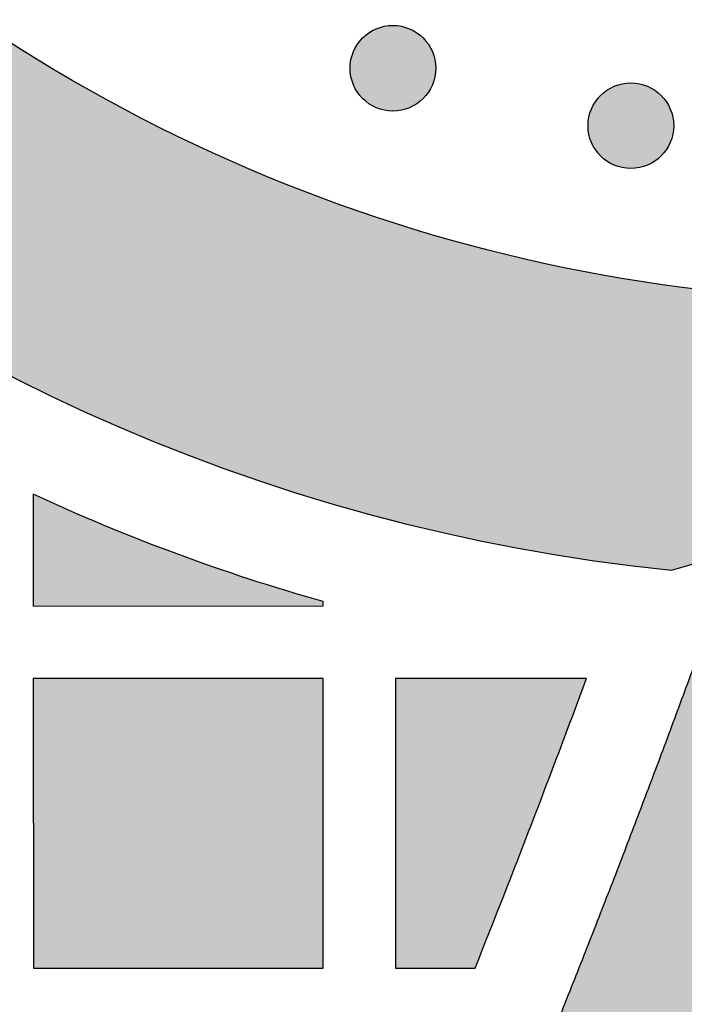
# Model space of a CAD drawing. Header units: millimetres. Extents: x -3873 to -97, y 912 to 4165.
# Tile 231 of 656: x -2863 to -2835, y 1262 to 1303. Entities that reach past the tile are written whole.
import ezdxf

# ---------------------------------------------------------------- set-up
doc = ezdxf.new("R2010")
doc.units = ezdxf.units.MM
doc.layers.add('pattern', color=7, linetype='Continuous', true_color=0x000000)

msp = doc.modelspace()

# ---------------------------------------------------------------- hatches: boundary and pattern name
at = {"layer": 'pattern'}
for points in [[(-2835.741, 1280.179), (-2835.085, 1280.369), (-2834.43, 1280.571), (-2833.778, 1280.785), (-2833.129, 1281.012), (-2832.482, 1281.252), (-2831.839, 1281.504), (-2831.199, 1281.768), (-2830.564, 1282.045), (-2829.933, 1282.334), (-2829.306, 1282.634), (-2828.685, 1282.947), (-2828.069, 1283.272), (-2827.459, 1283.608), (-2826.855, 1283.956), (-2826.257, 1284.316), (-2825.666, 1284.686), (-2825.082, 1285.067), (-2824.506, 1285.46), (-2823.937, 1285.863), (-2823.376, 1286.276), (-2822.823, 1286.699), (-2822.279, 1287.132), (-2821.743, 1287.575), (-2821.217, 1288.027), (-2820.699, 1288.489), (-2820.192, 1288.959), (-2819.693, 1289.437), (-2819.205, 1289.924), (-2818.727, 1290.419), (-2818.259, 1290.921), (-2817.802, 1291.431), (-2817.355, 1291.948), (-2818.939, 1291.75), (-2820.534, 1291.589), (-2822.139, 1291.465), (-2823.753, 1291.38), (-2825.374, 1291.332), (-2827.001, 1291.324), (-2828.632, 1291.354), (-2830.266, 1291.424), (-2831.902, 1291.534), (-2833.539, 1291.683), (-2835.174, 1291.873), (-2836.806, 1292.102), (-2838.435, 1292.372), (-2840.057, 1292.681), (-2841.673, 1293.03), (-2843.28, 1293.418), (-2844.877, 1293.845), (-2846.463, 1294.311), (-2848.036, 1294.815), (-2849.595, 1295.356), (-2851.139, 1295.935), (-2852.666, 1296.55), (-2854.174, 1297.201), (-2855.664, 1297.886), (-2857.133, 1298.606), (-2858.581, 1299.359), (-2860.005, 1300.144), (-2861.407, 1300.96), (-2862.783, 1301.807), (-2864.134, 1302.682), (-2865.458, 1303.586), (-2866.755, 1304.517), (-2867.965, 1305.428), (-2869.159, 1306.372), (-2870.334, 1307.346), (-2871.491, 1308.352), (-2872.627, 1309.387), (-2873.743, 1310.453), (-2874.836, 1311.548), (-2875.905, 1312.671), (-2876.95, 1313.821), (-2877.97, 1314.999), (-2878.962, 1316.202), (-2879.927, 1317.431), (-2880.864, 1318.684), (-2881.771, 1319.959), (-2882.648, 1321.257), (-2883.494, 1322.576), (-2884.308, 1323.915), (-2885.089, 1325.272), (-2885.838, 1326.647), (-2886.553, 1328.039), (-2887.233, 1329.445), (-2887.879, 1330.865), (-2888.49, 1332.298), (-2889.065, 1333.742), (-2889.605, 1335.195), (-2890.109, 1336.658), (-2890.577, 1338.128), (-2891.009, 1339.603), (-2891.405, 1341.084), (-2891.765, 1342.568), (-2892.089, 1344.054), (-2892.377, 1345.541), (-2892.814, 1348.173), (-2893.171, 1350.826), (-2893.447, 1353.496), (-2893.64, 1356.18), (-2893.75, 1358.873), (-2893.776, 1361.573), (-2893.718, 1364.275), (-2893.576, 1366.976), (-2893.35, 1369.67), (-2893.041, 1372.355), (-2892.648, 1375.026), (-2892.173, 1377.68), (-2891.617, 1380.313), (-2890.981, 1382.921), (-2890.267, 1385.5), (-2889.477, 1388.048), (-2903.479, 1382.253), (-2903.971, 1379.872), (-2904.406, 1377.474), (-2904.782, 1375.061), (-2905.098, 1372.636), (-2905.355, 1370.201), (-2905.551, 1367.759), (-2905.687, 1365.31), (-2905.762, 1362.859), (-2905.776, 1360.406), (-2905.729, 1357.954), (-2905.621, 1355.506), (-2905.453, 1353.063), (-2905.224, 1350.629), (-2904.936, 1348.204), (-2904.589, 1345.792), (-2904.184, 1343.394), (-2903.909, 1341.96), (-2903.605, 1340.522), (-2903.272, 1339.082), (-2902.909, 1337.64), (-2902.517, 1336.198), (-2902.094, 1334.755), (-2901.641, 1333.314), (-2901.158, 1331.874), (-2900.643, 1330.437), (-2900.098, 1329.003), (-2899.522, 1327.574), (-2898.915, 1326.151), (-2898.277, 1324.734), (-2897.607, 1323.325), (-2896.907, 1321.924), (-2896.176, 1320.533), (-2895.415, 1319.152), (-2894.622, 1317.782), (-2893.8, 1316.425), (-2892.947, 1315.082), (-2892.065, 1313.752), (-2891.154, 1312.439), (-2890.213, 1311.141), (-2889.244, 1309.861), (-2888.246, 1308.599), (-2887.222, 1307.356), (-2886.17, 1306.133), (-2885.092, 1304.931), (-2883.988, 1303.75), (-2882.858, 1302.593), (-2881.705, 1301.458), (-2880.527, 1300.348), (-2879.327, 1299.262), (-2878.105, 1298.202), (-2876.861, 1297.168), (-2875.597, 1296.161), (-2874.313, 1295.182), (-2873.011, 1294.23), (-2871.69, 1293.307), (-2870.353, 1292.413), (-2869, 1291.549), (-2867.632, 1290.714), (-2866.25, 1289.909), (-2864.855, 1289.135), (-2863.448, 1288.392), (-2862.03, 1287.679), (-2860.602, 1286.998), (-2859.165, 1286.349), (-2857.72, 1285.73), (-2856.268, 1285.143), (-2854.811, 1284.588), (-2853.348, 1284.064), (-2851.881, 1283.572), (-2850.41, 1283.111), (-2848.938, 1282.681), (-2847.465, 1282.282), (-2845.991, 1281.914), (-2844.518, 1281.577), (-2843.047, 1281.27), (-2841.577, 1280.993), (-2840.112, 1280.746), (-2838.65, 1280.528), (-2837.193, 1280.34)], [(-2848.539, 1299.715), (-2848.511, 1299.688), (-2848.482, 1299.66), (-2848.452, 1299.634), (-2848.421, 1299.607), (-2848.39, 1299.582), (-2848.357, 1299.556), (-2848.324, 1299.532), (-2848.29, 1299.508), (-2848.255, 1299.484), (-2848.219, 1299.462), (-2848.183, 1299.44), (-2848.145, 1299.418), (-2848.107, 1299.398), (-2848.069, 1299.378), (-2848.029, 1299.359), (-2847.989, 1299.341), (-2847.948, 1299.324), (-2847.907, 1299.308), (-2847.865, 1299.293), (-2847.823, 1299.279), (-2847.78, 1299.266), (-2847.736, 1299.254), (-2847.692, 1299.243), (-2847.648, 1299.233), (-2847.603, 1299.224), (-2847.558, 1299.217), (-2847.513, 1299.21), (-2847.468, 1299.205), (-2847.422, 1299.201), (-2847.376, 1299.198), (-2847.33, 1299.196), (-2847.284, 1299.196), (-2847.238, 1299.196), (-2847.193, 1299.198), (-2847.147, 1299.201), (-2847.101, 1299.205), (-2847.056, 1299.21), (-2847.01, 1299.217), (-2846.965, 1299.224), (-2846.921, 1299.233), (-2846.876, 1299.243), (-2846.833, 1299.254), (-2846.789, 1299.266), (-2846.746, 1299.279), (-2846.704, 1299.293), (-2846.662, 1299.308), (-2846.62, 1299.324), (-2846.58, 1299.342), (-2846.54, 1299.359), (-2846.5, 1299.378), (-2846.461, 1299.398), (-2846.423, 1299.418), (-2846.386, 1299.44), (-2846.35, 1299.462), (-2846.314, 1299.485), (-2846.279, 1299.508), (-2846.245, 1299.532), (-2846.212, 1299.557), (-2846.179, 1299.582), (-2846.148, 1299.608), (-2846.117, 1299.634), (-2846.087, 1299.661), (-2846.058, 1299.688), (-2846.03, 1299.715), (-2846.002, 1299.743), (-2845.975, 1299.772), (-2845.948, 1299.802), (-2845.922, 1299.833), (-2845.896, 1299.865), (-2845.871, 1299.897), (-2845.846, 1299.93), (-2845.822, 1299.965), (-2845.799, 1299.999), (-2845.776, 1300.035), (-2845.754, 1300.072), (-2845.733, 1300.109), (-2845.712, 1300.147), (-2845.693, 1300.186), (-2845.674, 1300.225), (-2845.656, 1300.265), (-2845.639, 1300.306), (-2845.623, 1300.347), (-2845.608, 1300.389), (-2845.594, 1300.432), (-2845.581, 1300.475), (-2845.569, 1300.518), (-2845.558, 1300.562), (-2845.548, 1300.606), (-2845.539, 1300.651), (-2845.531, 1300.696), (-2845.525, 1300.741), (-2845.52, 1300.787), (-2845.515, 1300.832), (-2845.513, 1300.878), (-2845.511, 1300.924), (-2845.51, 1300.97), (-2845.511, 1301.016), (-2845.513, 1301.062), (-2845.516, 1301.108), (-2845.52, 1301.153), (-2845.525, 1301.199), (-2845.531, 1301.244), (-2845.539, 1301.289), (-2845.548, 1301.334), (-2845.558, 1301.378), (-2845.569, 1301.422), (-2845.581, 1301.465), (-2845.594, 1301.508), (-2845.608, 1301.551), (-2845.623, 1301.593), (-2845.639, 1301.634), (-2845.656, 1301.675), (-2845.674, 1301.715), (-2845.693, 1301.754), (-2845.713, 1301.793), (-2845.733, 1301.831), (-2845.754, 1301.868), (-2845.776, 1301.905), (-2845.799, 1301.94), (-2845.823, 1301.975), (-2845.847, 1302.009), (-2845.871, 1302.043), (-2845.897, 1302.075), (-2845.922, 1302.107), (-2845.949, 1302.137), (-2845.975, 1302.167), (-2846.002, 1302.196), (-2846.03, 1302.225), (-2846.058, 1302.252), (-2846.087, 1302.279), (-2846.117, 1302.306), (-2846.148, 1302.332), (-2846.179, 1302.358), (-2846.212, 1302.383), (-2846.245, 1302.408), (-2846.279, 1302.432), (-2846.314, 1302.455), (-2846.35, 1302.478), (-2846.386, 1302.5), (-2846.424, 1302.521), (-2846.462, 1302.542), (-2846.5, 1302.561), (-2846.54, 1302.58), (-2846.58, 1302.598), (-2846.621, 1302.615), (-2846.662, 1302.631), (-2846.704, 1302.646), (-2846.746, 1302.661), (-2846.789, 1302.674), (-2846.833, 1302.686), (-2846.877, 1302.697), (-2846.921, 1302.706), (-2846.966, 1302.715), (-2847.011, 1302.723), (-2847.056, 1302.729), (-2847.101, 1302.735), (-2847.147, 1302.739), (-2847.193, 1302.742), (-2847.239, 1302.744), (-2847.285, 1302.744), (-2847.331, 1302.744), (-2847.376, 1302.742), (-2847.422, 1302.739), (-2847.468, 1302.735), (-2847.513, 1302.729), (-2847.559, 1302.723), (-2847.604, 1302.715), (-2847.648, 1302.706), (-2847.692, 1302.697), (-2847.736, 1302.686), (-2847.78, 1302.674), (-2847.823, 1302.66), (-2847.865, 1302.646), (-2847.907, 1302.631), (-2847.949, 1302.615), (-2847.989, 1302.598), (-2848.029, 1302.58), (-2848.069, 1302.561), (-2848.108, 1302.542), (-2848.146, 1302.521), (-2848.183, 1302.5), (-2848.219, 1302.478), (-2848.255, 1302.455), (-2848.29, 1302.432), (-2848.324, 1302.408), (-2848.357, 1302.383), (-2848.39, 1302.358), (-2848.421, 1302.332), (-2848.452, 1302.306), (-2848.482, 1302.279), (-2848.511, 1302.252), (-2848.539, 1302.224), (-2848.567, 1302.196), (-2848.594, 1302.167), (-2848.621, 1302.137), (-2848.647, 1302.107), (-2848.673, 1302.075), (-2848.698, 1302.042), (-2848.722, 1302.009), (-2848.747, 1301.975), (-2848.77, 1301.94), (-2848.793, 1301.904), (-2848.815, 1301.868), (-2848.836, 1301.831), (-2848.856, 1301.793), (-2848.876, 1301.754), (-2848.895, 1301.714), (-2848.913, 1301.674), (-2848.93, 1301.634), (-2848.946, 1301.592), (-2848.961, 1301.55), (-2848.975, 1301.508), (-2848.988, 1301.465), (-2849, 1301.421), (-2849.011, 1301.378), (-2849.021, 1301.333), (-2849.03, 1301.289), (-2849.038, 1301.244), (-2849.044, 1301.198), (-2849.049, 1301.153), (-2849.053, 1301.107), (-2849.056, 1301.061), (-2849.058, 1301.016), (-2849.059, 1300.97), (-2849.058, 1300.924), (-2849.056, 1300.878), (-2849.053, 1300.832), (-2849.049, 1300.786), (-2849.044, 1300.741), (-2849.037, 1300.696), (-2849.03, 1300.651), (-2849.021, 1300.606), (-2849.011, 1300.562), (-2849, 1300.518), (-2848.988, 1300.474), (-2848.975, 1300.431), (-2848.961, 1300.389), (-2848.946, 1300.347), (-2848.93, 1300.306), (-2848.913, 1300.265), (-2848.895, 1300.225), (-2848.876, 1300.185), (-2848.856, 1300.147), (-2848.836, 1300.109), (-2848.815, 1300.071), (-2848.792, 1300.035), (-2848.77, 1299.999), (-2848.746, 1299.964), (-2848.722, 1299.93), (-2848.698, 1299.897), (-2848.672, 1299.864), (-2848.647, 1299.833), (-2848.62, 1299.802), (-2848.594, 1299.772), (-2848.567, 1299.743)], [(-2838.683, 1297.335), (-2838.655, 1297.308), (-2838.626, 1297.281), (-2838.596, 1297.254), (-2838.565, 1297.228), (-2838.533, 1297.202), (-2838.501, 1297.177), (-2838.468, 1297.152), (-2838.434, 1297.128), (-2838.399, 1297.105), (-2838.363, 1297.082), (-2838.327, 1297.06), (-2838.289, 1297.039), (-2838.251, 1297.018), (-2838.212, 1296.998), (-2838.173, 1296.98), (-2838.133, 1296.962), (-2838.092, 1296.945), (-2838.051, 1296.929), (-2838.009, 1296.914), (-2837.966, 1296.899), (-2837.923, 1296.886), (-2837.88, 1296.874), (-2837.836, 1296.863), (-2837.792, 1296.853), (-2837.747, 1296.845), (-2837.702, 1296.837), (-2837.657, 1296.831), (-2837.611, 1296.825), (-2837.566, 1296.821), (-2837.52, 1296.818), (-2837.474, 1296.816), (-2837.428, 1296.816), (-2837.382, 1296.816), (-2837.336, 1296.818), (-2837.291, 1296.821), (-2837.245, 1296.825), (-2837.2, 1296.831), (-2837.154, 1296.837), (-2837.109, 1296.845), (-2837.065, 1296.854), (-2837.02, 1296.863), (-2836.976, 1296.874), (-2836.933, 1296.886), (-2836.89, 1296.899), (-2836.848, 1296.914), (-2836.806, 1296.929), (-2836.764, 1296.945), (-2836.724, 1296.962), (-2836.683, 1296.98), (-2836.644, 1296.999), (-2836.605, 1297.018), (-2836.567, 1297.039), (-2836.53, 1297.06), (-2836.494, 1297.082), (-2836.458, 1297.105), (-2836.423, 1297.128), (-2836.389, 1297.152), (-2836.356, 1297.177), (-2836.323, 1297.202), (-2836.291, 1297.228), (-2836.261, 1297.254), (-2836.231, 1297.281), (-2836.202, 1297.308), (-2836.174, 1297.336), (-2836.146, 1297.364), (-2836.119, 1297.393), (-2836.092, 1297.423), (-2836.066, 1297.453), (-2836.04, 1297.485), (-2836.015, 1297.517), (-2835.99, 1297.551), (-2835.966, 1297.585), (-2835.943, 1297.62), (-2835.92, 1297.656), (-2835.898, 1297.692), (-2835.877, 1297.729), (-2835.856, 1297.767), (-2835.837, 1297.806), (-2835.818, 1297.845), (-2835.8, 1297.886), (-2835.783, 1297.926), (-2835.767, 1297.968), (-2835.752, 1298.01), (-2835.738, 1298.052), (-2835.725, 1298.095), (-2835.713, 1298.139), (-2835.702, 1298.182), (-2835.692, 1298.227), (-2835.683, 1298.271), (-2835.675, 1298.316), (-2835.669, 1298.362), (-2835.664, 1298.407), (-2835.659, 1298.453), (-2835.656, 1298.498), (-2835.655, 1298.544), (-2835.654, 1298.59), (-2835.655, 1298.636), (-2835.656, 1298.682), (-2835.659, 1298.728), (-2835.664, 1298.774), (-2835.669, 1298.819), (-2835.675, 1298.864), (-2835.683, 1298.909), (-2835.692, 1298.954), (-2835.702, 1298.998), (-2835.713, 1299.042), (-2835.725, 1299.086), (-2835.738, 1299.128), (-2835.752, 1299.171), (-2835.767, 1299.213), (-2835.783, 1299.254), (-2835.8, 1299.295), (-2835.818, 1299.335), (-2835.837, 1299.375), (-2835.857, 1299.413), (-2835.877, 1299.451), (-2835.898, 1299.489), (-2835.92, 1299.525), (-2835.943, 1299.561), (-2835.967, 1299.596), (-2835.991, 1299.63), (-2836.015, 1299.663), (-2836.04, 1299.695), (-2836.066, 1299.727), (-2836.092, 1299.758), (-2836.119, 1299.788), (-2836.146, 1299.817), (-2836.174, 1299.845), (-2836.202, 1299.872), (-2836.231, 1299.9), (-2836.261, 1299.926), (-2836.292, 1299.953), (-2836.323, 1299.978), (-2836.356, 1300.003), (-2836.389, 1300.028), (-2836.423, 1300.052), (-2836.458, 1300.076), (-2836.494, 1300.098), (-2836.53, 1300.12), (-2836.568, 1300.142), (-2836.606, 1300.162), (-2836.644, 1300.182), (-2836.684, 1300.201), (-2836.724, 1300.219), (-2836.765, 1300.236), (-2836.806, 1300.252), (-2836.848, 1300.267), (-2836.89, 1300.281), (-2836.933, 1300.294), (-2836.977, 1300.306), (-2837.021, 1300.317), (-2837.065, 1300.327), (-2837.11, 1300.336), (-2837.155, 1300.343), (-2837.2, 1300.35), (-2837.245, 1300.355), (-2837.291, 1300.359), (-2837.337, 1300.362), (-2837.383, 1300.364), (-2837.429, 1300.364), (-2837.474, 1300.364), (-2837.52, 1300.362), (-2837.566, 1300.359), (-2837.612, 1300.355), (-2837.657, 1300.35), (-2837.702, 1300.343), (-2837.747, 1300.336), (-2837.792, 1300.327), (-2837.836, 1300.317), (-2837.88, 1300.306), (-2837.924, 1300.294), (-2837.967, 1300.281), (-2838.009, 1300.267), (-2838.051, 1300.252), (-2838.092, 1300.235), (-2838.133, 1300.218), (-2838.173, 1300.2), (-2838.213, 1300.182), (-2838.251, 1300.162), (-2838.289, 1300.141), (-2838.327, 1300.12), (-2838.363, 1300.098), (-2838.399, 1300.075), (-2838.434, 1300.052), (-2838.468, 1300.028), (-2838.501, 1300.003), (-2838.534, 1299.978), (-2838.565, 1299.952), (-2838.596, 1299.926), (-2838.626, 1299.899), (-2838.655, 1299.872), (-2838.683, 1299.845), (-2838.711, 1299.816), (-2838.738, 1299.787), (-2838.765, 1299.758), (-2838.791, 1299.727), (-2838.817, 1299.695), (-2838.842, 1299.663), (-2838.866, 1299.63), (-2838.89, 1299.595), (-2838.914, 1299.56), (-2838.937, 1299.525), (-2838.959, 1299.488), (-2838.98, 1299.451), (-2839, 1299.413), (-2839.02, 1299.374), (-2839.039, 1299.335), (-2839.057, 1299.295), (-2839.074, 1299.254), (-2839.09, 1299.213), (-2839.105, 1299.171), (-2839.119, 1299.128), (-2839.132, 1299.085), (-2839.144, 1299.042), (-2839.155, 1298.998), (-2839.165, 1298.954), (-2839.174, 1298.909), (-2839.181, 1298.864), (-2839.188, 1298.819), (-2839.193, 1298.773), (-2839.197, 1298.728), (-2839.2, 1298.682), (-2839.202, 1298.636), (-2839.203, 1298.59), (-2839.202, 1298.544), (-2839.2, 1298.498), (-2839.197, 1298.452), (-2839.193, 1298.407), (-2839.188, 1298.361), (-2839.181, 1298.316), (-2839.174, 1298.271), (-2839.165, 1298.226), (-2839.155, 1298.182), (-2839.144, 1298.138), (-2839.132, 1298.095), (-2839.119, 1298.052), (-2839.105, 1298.009), (-2839.09, 1297.967), (-2839.074, 1297.926), (-2839.057, 1297.885), (-2839.039, 1297.845), (-2839.02, 1297.806), (-2839, 1297.767), (-2838.98, 1297.729), (-2838.958, 1297.692), (-2838.936, 1297.655), (-2838.914, 1297.62), (-2838.89, 1297.585), (-2838.866, 1297.551), (-2838.842, 1297.517), (-2838.816, 1297.485), (-2838.791, 1297.453), (-2838.764, 1297.422), (-2838.738, 1297.393), (-2838.71, 1297.364)], [(-2819.154, 1284.526), (-2825.195, 1267.622), (-2831.801, 1250.92), (-2838.96, 1234.448), (-2846.661, 1218.233), (-2846.828, 1219.345), (-2847.014, 1220.454), (-2847.221, 1221.562), (-2847.448, 1222.666), (-2847.694, 1223.767), (-2847.961, 1224.863), (-2848.247, 1225.955), (-2848.553, 1227.042), (-2848.879, 1228.123), (-2849.224, 1229.198), (-2849.588, 1230.267), (-2849.971, 1231.328), (-2850.373, 1232.381), (-2850.793, 1233.426), (-2851.232, 1234.462), (-2851.688, 1235.49), (-2847.14, 1245.555), (-2842.803, 1255.715), (-2838.681, 1265.965), (-2834.776, 1276.296), (-2833.713, 1276.604), (-2832.657, 1276.942), (-2831.609, 1277.309), (-2830.568, 1277.704), (-2829.538, 1278.128), (-2828.518, 1278.58), (-2827.51, 1279.06), (-2826.515, 1279.566), (-2825.535, 1280.1), (-2824.57, 1280.66), (-2823.621, 1281.245), (-2822.689, 1281.855), (-2821.776, 1282.489), (-2820.882, 1283.146), (-2820.007, 1283.826)], [(-2862.178, 1283.32), (-2862.179, 1278.69), (-2850.179, 1278.691), (-2850.179, 1278.875), (-2851.714, 1279.326), (-2853.24, 1279.808), (-2854.758, 1280.32), (-2856.266, 1280.861), (-2857.762, 1281.433), (-2859.247, 1282.033), (-2860.719, 1282.662)], [(-2862.177, 1263.69), (-2850.177, 1263.691), (-2850.178, 1275.69), (-2862.178, 1275.689)], [(-2839.261, 1275.691), (-2847.178, 1275.691), (-2847.177, 1263.691), (-2843.877, 1263.691)]]:
    msp.add_hatch(color=256, dxfattribs=at).paths.add_polyline_path(points, flags=0)

# ---------------------------------------------------------------- linework, layer by layer
for points in [[(-2862.178, 1283.32), (-2862.179, 1278.69), (-2850.179, 1278.691), (-2850.179, 1278.875)], [(-2839.261, 1275.691), (-2847.178, 1275.691), (-2847.177, 1263.691), (-2843.877, 1263.691)]]:
    msp.add_lwpolyline(points, dxfattribs=at)
msp.add_lwpolyline([(-2862.177, 1263.69), (-2850.177, 1263.691), (-2850.178, 1275.69), (-2862.178, 1275.689)], close=True, dxfattribs=at)
for centre in [(-2847.284, 1300.97), (-2837.428, 1298.59)]:
    msp.add_circle(centre, 1.774, dxfattribs=at)
for centre, radius, start, end in [((-2827.966, 1357.256), 77.468, 190.30811, 264.23971), ((-2845.743, 1316.054), 37.243, 285.579, 319.6638), ((-3328.604, 1457.059), 521.872, 338.25193, 339.66356)]:
    msp.add_arc(centre, radius, start, end, dxfattribs=at)
at = {"layer": 'pattern', "extrusion": (0, 0, -1)}
for centre, radius, start, end in [((2826.546, 1359.186), 55.864, 258.2899, 306.3344), ((2826.546, 1359.186), 67.864, 262.21598, 306.3344), ((2827.966, 1357.256), 81.468, 285.82238, 294.83103)]:
    msp.add_arc(centre, radius, start, end, dxfattribs=at)
at = {"layer": 'pattern'}
for points, weights in [([(-2819.154, 1284.526), (-2830.691, 1250.46), (-2846.661, 1218.233)], [1, 0.997771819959, 1]), ([(-2851.688, 1235.49), (-2842.374, 1255.537), (-2834.776, 1276.296)], [1, 0.999117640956, 1])]:
    msp.add_rational_spline(points, weights, degree=2, dxfattribs=at)

doc.saveas('drawing.dxf')
